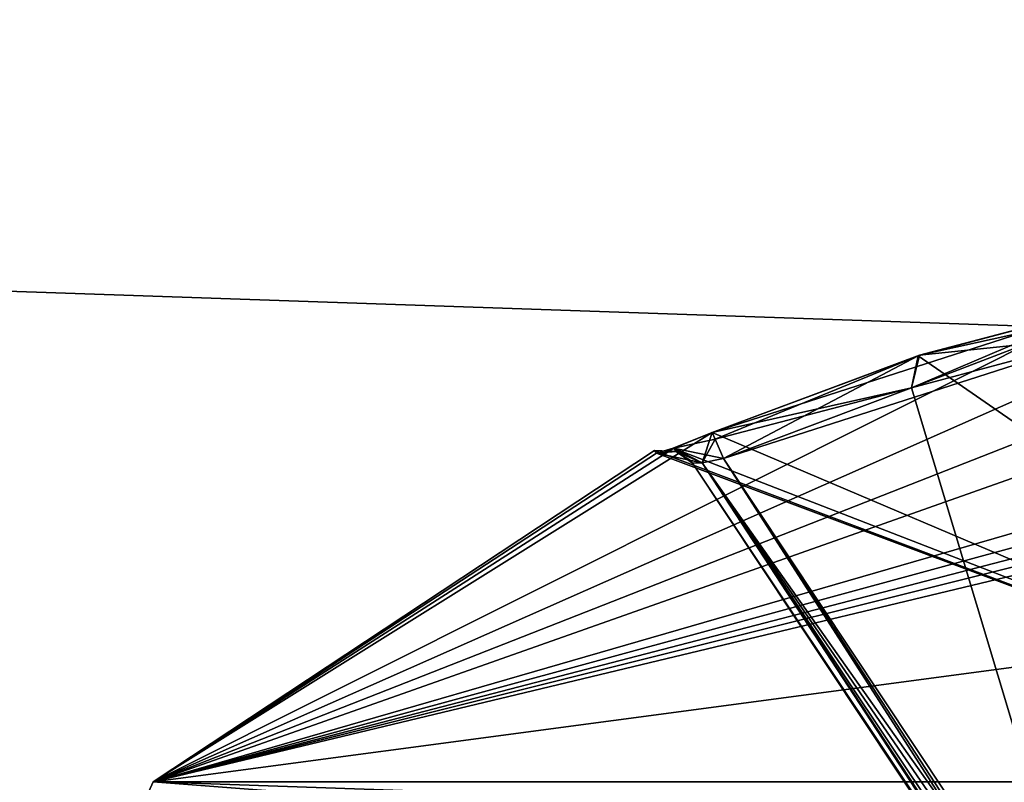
# Model space of a CAD drawing. Extents: x -200 to 200, y -433 to 356.
# Tile 629 of 656: x -105.3 to -101.85, y 280.4 to 283.07. Entities that reach past the tile are written whole.
import ezdxf

# ---------------------------------------------------------------- set-up
doc = ezdxf.new("R2010")
doc.units = 0
doc.header["$LTSCALE"] = 13.670324
for name, color, linetype in [('15', 7, 'CONTINUOUS'), ('1858', 7, 'CONTINUOUS'), ('1876', 7, 'CONTINUOUS'), ('2238', 7, 'CONTINUOUS'), ('2240', 7, 'CONTINUOUS'), ('2731', 7, 'CONTINUOUS'), ('3919', 7, 'CONTINUOUS'), ('3931', 7, 'CONTINUOUS'), ('3932', 7, 'CONTINUOUS'), ('3933', 7, 'CONTINUOUS'), ('3936', 7, 'CONTINUOUS'), ('3939', 7, 'CONTINUOUS'), ('3954', 7, 'CONTINUOUS'), ('3976', 7, 'CONTINUOUS'), ('3977', 7, 'CONTINUOUS'), ('3978', 7, 'CONTINUOUS'), ('3979', 7, 'CONTINUOUS'), ('3980', 7, 'CONTINUOUS')]:
    doc.layers.add(name, color=color, linetype=linetype)

msp = doc.modelspace()

# ---------------------------------------------------------------- linework, layer by layer
at = {"layer": '15', "color": 7, "linetype": 'CONTINUOUS'}
for points in [[(160, 284, 11), (-160, 284, 11), (-160, 273), (160, 284, 11)], [(-160, 284, -11), (160, 273), (-160, 273), (-160, 284, -11)], [(160, 273), (160, 284, 11), (-160, 273), (160, 273)], [(160, 284, -11), (160, 273), (-160, 284, -11), (160, 284, -11)]]:
    msp.add_3dface(points, dxfattribs=at)
at = {"layer": '1858', "color": 7, "linetype": 'CONTINUOUS'}
for points in [[(-100, 280.5, 25.05), (-114.4997, 259.1479, 16.65), (-103.5128, 279.8595, 26.42), (-100, 280.5, 25.05)], [(-100, 280.5, 16.65), (-114.4997, 259.1479, 16.65), (-100, 280.5, 25.05), (-100, 280.5, 16.65)], [(-109.459, 275.2953, 68.55), (-100, 280.5, 68.55), (-105.1491, 279.0987, 51.65), (-109.459, 275.2953, 68.55)], [(-105.1491, 279.0987, 51.65), (-100, 280.5, 68.55), (-104.0822, 279.6304, 54.7596), (-105.1491, 279.0987, 51.65)], [(-104.0822, 279.6304, 54.7596), (-100, 280.5, 68.55), (-100, 280.5, 56.75), (-104.0822, 279.6304, 54.7596)]]:
    msp.add_3dface(points, dxfattribs=at)
at = {"layer": '1876', "color": 7, "linetype": 'CONTINUOUS'}
for points in [[(-113.499, 259.1431, 15.65), (-114.4997, 259.1479, 16.65), (-100, 280.5, 16.65), (-113.499, 259.1431, 15.65)], [(-113.499, 259.1431, 15.65), (-100, 280.5, 16.65), (-100, 280.2071, 15.9429), (-113.499, 259.1431, 15.65)]]:
    msp.add_3dface(points, dxfattribs=at)
at = {"layer": '2238', "color": 7, "linetype": 'CONTINUOUS'}
for points in [[(-100, 280.5, 25.05), (-103.5128, 279.8595, 26.42), (-100, 280.4707, 25.1207), (-100, 280.5, 25.05)], [(-103.5128, 279.8595, 26.42), (-100, 280.4, 25.15), (-100, 280.4707, 25.1207), (-103.5128, 279.8595, 26.42)]]:
    msp.add_3dface(points, dxfattribs=at)
at = {"layer": '2240', "color": 7, "linetype": 'CONTINUOUS'}
for points in [[(-104.0822, 279.6304, 54.7596), (-100, 280.5, 56.75), (-103.963, 279.5387, 54.6987), (-104.0822, 279.6304, 54.7596)], [(-103.963, 279.5387, 54.6987), (-100, 280.5, 56.75), (-100, 280.4707, 56.6793), (-103.963, 279.5387, 54.6987)], [(-100, 280.4, 56.65), (-103.963, 279.5387, 54.6987), (-100, 280.4707, 56.6793), (-100, 280.4, 56.65)]]:
    msp.add_3dface(points, dxfattribs=at)
at = {"layer": '2731', "color": 7, "linetype": 'CONTINUOUS'}
for points in [[(-100, 280.5, 68.55), (-109.459, 275.2953, 68.55), (-100, 280.4707, 68.6207), (-100, 280.5, 68.55)], [(-109.459, 275.2953, 68.55), (-100, 280.4, 68.65), (-100, 280.4707, 68.6207), (-109.459, 275.2953, 68.55)]]:
    msp.add_3dface(points, dxfattribs=at)
at = {"layer": '3919', "color": 7, "linetype": 'CONTINUOUS'}
for points in [[(-100.9028, 282.1432, 47.8003), (-100.6084, 282.0625, 47.129), (-104.8333, 280.4038, 48.65), (-100.9028, 282.1432, 47.8003)], [(-101.521, 282.0625, 48.0416), (-100.9028, 282.1432, 47.8003), (-104.8333, 280.4038, 48.65), (-101.521, 282.0625, 48.0416)], [(-104.8333, 280.4038, 48.65), (-100.6084, 282.0625, 47.129), (-100.6083, 281.8968, 46.4989), (-104.8333, 280.4038, 48.65)], [(-102.8767, 281.627, 48.0416), (-101.521, 282.0625, 48.0416), (-104.8333, 280.4038, 48.65), (-102.8767, 281.627, 48.0416)], [(-102.1511, 281.8968, 48.0417), (-101.521, 282.0625, 48.0416), (-102.8767, 281.627, 48.0416), (-102.1511, 281.8968, 48.0417)], [(-102.1559, 281.8953, 49.2582), (-100, 280.4038, 53.4833), (-101.521, 282.0625, 49.2584), (-102.1559, 281.8953, 49.2582)], [(-100.6084, 281.627, 45.7733), (-104.8333, 280.4038, 48.65), (-100.6083, 281.8968, 46.4989), (-100.6084, 281.627, 45.7733)], [(-102.8767, 281.627, 49.2584), (-100, 280.4038, 53.4833), (-102.1559, 281.8953, 49.2582), (-102.8767, 281.627, 49.2584)], [(-100.5476, 281.5712, 45.6365), (-104.8333, 280.4038, 48.65), (-100.6084, 281.627, 45.7733), (-100.5476, 281.5712, 45.6365)], [(-103.0115, 281.572, 48.1003), (-102.8767, 281.627, 48.0416), (-104.8333, 280.4038, 48.65), (-103.0115, 281.572, 48.1003)], [(-103.0135, 281.5712, 49.1976), (-100, 280.4038, 53.4833), (-102.8767, 281.627, 49.2584), (-103.0135, 281.5712, 49.1976)], [(-103.072, 281.5545, 48.2444), (-103.0115, 281.572, 48.1003), (-104.8333, 280.4038, 48.65), (-103.072, 281.5545, 48.2444)], [(-100.4056, 281.5545, 45.578), (-104.8333, 280.4038, 48.65), (-100.5476, 281.5712, 45.6365), (-100.4056, 281.5545, 45.578)], [(-100, 280.4038, 53.4833), (-103.0784, 281.564, 48.65), (-104.8333, 280.4038, 48.65), (-100, 280.4038, 53.4833)], [(-100, 281.564, 45.5717), (-104.8333, 280.4038, 48.65), (-100.203, 281.5616, 45.5732), (-100, 281.564, 45.5717)], [(-100, 281.564, 45.5717), (-100, 281.0479, 44.6519), (-104.8333, 280.4038, 48.65), (-100, 281.564, 45.5717)], [(-103.0784, 281.564, 48.65), (-103.072, 281.5545, 48.2444), (-104.8333, 280.4038, 48.65), (-103.0784, 281.564, 48.65)], [(-100.203, 281.5616, 45.5732), (-104.8333, 280.4038, 48.65), (-100.4056, 281.5545, 45.578), (-100.203, 281.5616, 45.5732)], [(-103.0784, 281.564, 48.65), (-100, 280.4038, 53.4833), (-103.072, 281.5545, 49.0556), (-103.0784, 281.564, 48.65)], [(-103.072, 281.5545, 49.0556), (-100, 280.4038, 53.4833), (-103.0135, 281.5712, 49.1976), (-103.072, 281.5545, 49.0556)], [(-100, 281.0479, 44.6519), (-100, 280.4038, 43.8167), (-104.8333, 280.4038, 48.65), (-100, 281.0479, 44.6519)]]:
    msp.add_3dface(points, dxfattribs=at)
at = {"layer": '3931', "color": 7, "linetype": 'CONTINUOUS'}
for points in [[(-101.5, 281.9651, 49.15), (-101.5, 279.523, 49.15), (-102.1793, 281.7833, 49.15), (-101.5, 281.9651, 49.15)], [(-101.5, 279.523, 49.15), (-102.837, 281.5356, 49.15), (-102.1793, 281.7833, 49.15), (-101.5, 279.523, 49.15)]]:
    msp.add_3dface(points, dxfattribs=at)
at = {"layer": '3932', "color": 7, "linetype": 'CONTINUOUS'}
for points in [[(-102.837, 281.5356, 48.15), (-101.5, 281.9651, 48.15), (-102.1793, 281.7833, 48.15), (-102.837, 281.5356, 48.15)], [(-101.5, 279.523, 48.15), (-101.5, 281.9651, 48.15), (-102.837, 281.5356, 48.15), (-101.5, 279.523, 48.15)]]:
    msp.add_3dface(points, dxfattribs=at)
at = {"layer": '3933', "color": 7, "linetype": 'CONTINUOUS'}
for points in [[(-102.9463, 281.5194, 49.05), (-102.9463, 281.5194, 48.25), (-102.9526, 281.5288, 48.65), (-102.9463, 281.5194, 49.05)], [(-100.804, 278.2947, 48.25), (-102.9463, 281.5194, 48.25), (-100.804, 278.2947, 49.05), (-100.804, 278.2947, 48.25)], [(-100.804, 278.2947, 49.05), (-102.9463, 281.5194, 48.25), (-102.9463, 281.5194, 49.05), (-100.804, 278.2947, 49.05)]]:
    msp.add_3dface(points, dxfattribs=at)
at = {"layer": '3936', "color": 7, "linetype": 'CONTINUOUS'}
for points in [[(-102.9463, 281.5194, 48.25), (-100.7954, 278.3004, 48.2056), (-102.9114, 281.5203, 48.179), (-102.9463, 281.5194, 48.25)], [(-102.9463, 281.5194, 48.25), (-100.804, 278.2947, 48.25), (-100.7954, 278.3004, 48.2056), (-102.9463, 281.5194, 48.25)], [(-101.5, 279.523, 48.15), (-102.837, 281.5356, 48.15), (-102.9114, 281.5203, 48.179), (-101.5, 279.523, 48.15)], [(-101.2505, 279.1012, 48.1533), (-101.5, 279.523, 48.15), (-102.9114, 281.5203, 48.179), (-101.2505, 279.1012, 48.1533)], [(-100.7712, 278.3165, 48.1704), (-101.2505, 279.1012, 48.1533), (-102.9114, 281.5203, 48.179), (-100.7712, 278.3165, 48.1704)], [(-100.7954, 278.3004, 48.2056), (-100.7712, 278.3165, 48.1704), (-102.9114, 281.5203, 48.179), (-100.7954, 278.3004, 48.2056)]]:
    msp.add_3dface(points, dxfattribs=at)
at = {"layer": '3939', "color": 7, "linetype": 'CONTINUOUS'}
for points in [[(-100.804, 278.2947, 49.05), (-102.9463, 281.5194, 49.05), (-102.9125, 281.5201, 49.12), (-100.804, 278.2947, 49.05)], [(-102.837, 281.5356, 49.15), (-100.7712, 278.3165, 49.1296), (-102.9125, 281.5201, 49.12), (-102.837, 281.5356, 49.15)], [(-100.7712, 278.3165, 49.1296), (-100.7954, 278.3004, 49.0944), (-102.9125, 281.5201, 49.12), (-100.7712, 278.3165, 49.1296)], [(-100.7954, 278.3004, 49.0944), (-100.804, 278.2947, 49.05), (-102.9125, 281.5201, 49.12), (-100.7954, 278.3004, 49.0944)], [(-102.837, 281.5356, 49.15), (-101.5, 279.523, 49.15), (-101.2403, 279.0842, 49.1464), (-102.837, 281.5356, 49.15)], [(-100.7712, 278.3165, 49.1296), (-102.837, 281.5356, 49.15), (-101.2403, 279.0842, 49.1464), (-100.7712, 278.3165, 49.1296)]]:
    msp.add_3dface(points, dxfattribs=at)
at = {"layer": '3954', "color": 7, "linetype": 'CONTINUOUS'}
for points in [[(-104.8333, 280.4038, 48.65), (-100, 280.4038, 43.8167), (-105, 280.0312, 48.65), (-104.8333, 280.4038, 48.65)], [(-100, 280.0312, 53.65), (-104.8333, 280.4038, 48.65), (-105, 280.0312, 48.65), (-100, 280.0312, 53.65)], [(-105, 280.0312, 48.65), (-100, 280.4038, 43.8167), (-100, 280.2353, 43.6936), (-105, 280.0312, 48.65)], [(-100, 280.4038, 53.4833), (-104.8333, 280.4038, 48.65), (-100, 280.2353, 53.6064), (-100, 280.4038, 53.4833)], [(-104.8333, 280.4038, 48.65), (-100, 280.0312, 53.65), (-100, 280.2353, 53.6064), (-104.8333, 280.4038, 48.65)]]:
    msp.add_3dface(points, dxfattribs=at)
at = {"layer": '3976', "color": 7, "linetype": 'CONTINUOUS'}
for points in [[(-102.1793, 281.7833, 49.15), (-101.521, 282.0625, 49.2584), (-101.5155, 282.0371, 49.1823), (-102.1793, 281.7833, 49.15)], [(-102.1559, 281.8953, 49.2582), (-101.521, 282.0625, 49.2584), (-102.1793, 281.7833, 49.15), (-102.1559, 281.8953, 49.2582)], [(-101.5, 281.9651, 49.15), (-102.1793, 281.7833, 49.15), (-101.5155, 282.0371, 49.1823), (-101.5, 281.9651, 49.15)], [(-102.8767, 281.627, 49.2584), (-102.1559, 281.8953, 49.2582), (-102.8663, 281.6031, 49.1823), (-102.8767, 281.627, 49.2584)], [(-102.1559, 281.8953, 49.2582), (-102.837, 281.5356, 49.15), (-102.8663, 281.6031, 49.1823), (-102.1559, 281.8953, 49.2582)], [(-102.837, 281.5356, 49.15), (-102.1559, 281.8953, 49.2582), (-102.1793, 281.7833, 49.15), (-102.837, 281.5356, 49.15)]]:
    msp.add_3dface(points, dxfattribs=at)
at = {"layer": '3977', "color": 7, "linetype": 'CONTINUOUS'}
for points in [[(-103.0135, 281.5712, 49.1976), (-102.8767, 281.627, 49.2584), (-102.9125, 281.5201, 49.12), (-103.0135, 281.5712, 49.1976)], [(-102.9125, 281.5201, 49.12), (-102.8767, 281.627, 49.2584), (-102.8663, 281.6031, 49.1823), (-102.9125, 281.5201, 49.12)], [(-102.837, 281.5356, 49.15), (-102.9125, 281.5201, 49.12), (-102.8663, 281.6031, 49.1823), (-102.837, 281.5356, 49.15)], [(-103.072, 281.5545, 49.0556), (-103.0135, 281.5712, 49.1976), (-103.0026, 281.5603, 49.0537), (-103.072, 281.5545, 49.0556)], [(-102.9463, 281.5194, 49.05), (-103.0135, 281.5712, 49.1976), (-102.9125, 281.5201, 49.12), (-102.9463, 281.5194, 49.05)], [(-103.0135, 281.5712, 49.1976), (-102.9463, 281.5194, 49.05), (-103.0026, 281.5603, 49.0537), (-103.0135, 281.5712, 49.1976)]]:
    msp.add_3dface(points, dxfattribs=at)
at = {"layer": '3978', "color": 7, "linetype": 'CONTINUOUS'}
for points in [[(-103.0784, 281.564, 48.65), (-103.072, 281.5545, 49.0556), (-103.0026, 281.5603, 49.0537), (-103.0784, 281.564, 48.65)], [(-103.072, 281.5545, 48.2444), (-103.0784, 281.564, 48.65), (-103.0026, 281.5603, 49.0537), (-103.072, 281.5545, 48.2444)], [(-103.0026, 281.5603, 48.2463), (-103.072, 281.5545, 48.2444), (-103.0026, 281.5603, 49.0537), (-103.0026, 281.5603, 48.2463)], [(-102.9526, 281.5288, 48.65), (-102.9463, 281.5194, 48.25), (-103.0026, 281.5603, 48.2463), (-102.9526, 281.5288, 48.65)], [(-102.9463, 281.5194, 49.05), (-103.0026, 281.5603, 48.2463), (-103.0026, 281.5603, 49.0537), (-102.9463, 281.5194, 49.05)], [(-102.9463, 281.5194, 49.05), (-102.9526, 281.5288, 48.65), (-103.0026, 281.5603, 48.2463), (-102.9463, 281.5194, 49.05)]]:
    msp.add_3dface(points, dxfattribs=at)
at = {"layer": '3979', "color": 7, "linetype": 'CONTINUOUS'}
for points in [[(-102.8767, 281.627, 48.0416), (-103.0115, 281.572, 48.1003), (-102.8663, 281.6031, 48.1177), (-102.8767, 281.627, 48.0416)], [(-103.0115, 281.572, 48.1003), (-102.837, 281.5356, 48.15), (-102.8663, 281.6031, 48.1177), (-103.0115, 281.572, 48.1003)], [(-103.0115, 281.572, 48.1003), (-103.072, 281.5545, 48.2444), (-102.9114, 281.5203, 48.179), (-103.0115, 281.572, 48.1003)], [(-102.9114, 281.5203, 48.179), (-103.072, 281.5545, 48.2444), (-103.0026, 281.5603, 48.2463), (-102.9114, 281.5203, 48.179)], [(-102.837, 281.5356, 48.15), (-103.0115, 281.572, 48.1003), (-102.9114, 281.5203, 48.179), (-102.837, 281.5356, 48.15)], [(-102.9463, 281.5194, 48.25), (-102.9114, 281.5203, 48.179), (-103.0026, 281.5603, 48.2463), (-102.9463, 281.5194, 48.25)]]:
    msp.add_3dface(points, dxfattribs=at)
at = {"layer": '3980', "color": 7, "linetype": 'CONTINUOUS'}
for points in [[(-101.521, 282.0625, 48.0416), (-102.1511, 281.8968, 48.0417), (-101.5155, 282.0371, 48.1177), (-101.521, 282.0625, 48.0416)], [(-102.1511, 281.8968, 48.0417), (-101.5, 281.9651, 48.15), (-101.5155, 282.0371, 48.1177), (-102.1511, 281.8968, 48.0417)], [(-101.5, 281.9651, 48.15), (-102.1511, 281.8968, 48.0417), (-102.1793, 281.7833, 48.15), (-101.5, 281.9651, 48.15)], [(-102.1511, 281.8968, 48.0417), (-102.8767, 281.627, 48.0416), (-102.1793, 281.7833, 48.15), (-102.1511, 281.8968, 48.0417)], [(-102.1793, 281.7833, 48.15), (-102.8767, 281.627, 48.0416), (-102.8663, 281.6031, 48.1177), (-102.1793, 281.7833, 48.15)], [(-102.837, 281.5356, 48.15), (-102.1793, 281.7833, 48.15), (-102.8663, 281.6031, 48.1177), (-102.837, 281.5356, 48.15)]]:
    msp.add_3dface(points, dxfattribs=at)

doc.saveas('drawing.dxf')
